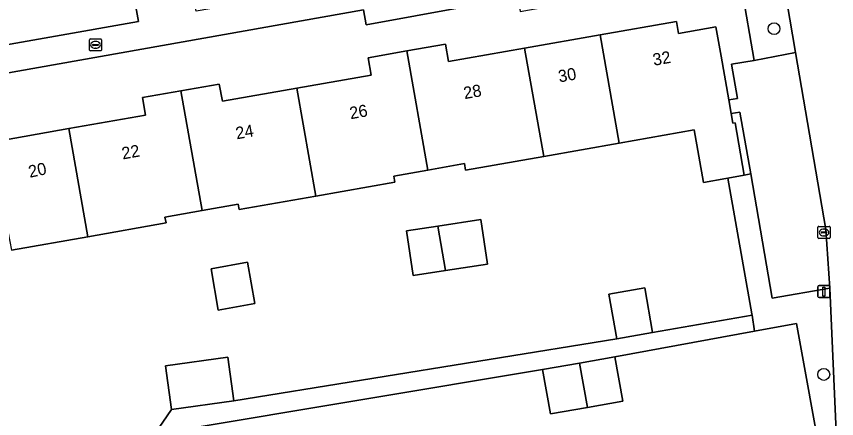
# Model space of a CAD drawing. Extents: x 157793 to 159380, y 380877 to 382313.
# Drawn here: x 158890.1 to 158957.7, y 381515.3 to 381548.5 of the extents above; entities that cross this region are included whole.
import ezdxf

# ---------------------------------------------------------------- set-up
doc = ezdxf.new("R2010")
doc.units = 0
for name, color, linetype in [('IMGEO_Boom', 7, 'Continuous'), ('IMGEO_Brandkraan', 7, 'Continuous'), ('IMGEO_Erf', 7, 'Continuous'), ('IMGEO_Groenvoorziening', 7, 'Continuous'), ('IMGEO_Kolk', 7, 'Continuous'), ('IMGEO_Lichtmast', 7, 'Continuous'), ('IMGEO_Pand', 7, 'Continuous'), ('IMGEO_Pand_nummerreeks', 7, 'Continuous'), ('IMGEO_Parkeervlak_open', 7, 'Continuous'), ('IMGEO_Rijbaan_lokaal_open', 7, 'Continuous'), ('IMGEO_Voetpad_open', 7, 'Continuous')]:
    doc.layers.add(name, color=color, linetype=linetype)

msp = doc.modelspace()

# ---------------------------------------------------------------- linework, layer by layer
at = {"layer": 'IMGEO_Boom'}
for centre in [(158952.53, 381547.509), (158956.626, 381518.98)]:
    msp.add_circle(centre, 0.489, dxfattribs=at)
at = {"layer": 'IMGEO_Brandkraan'}
for p, q in [((158896.125, 381545.748), (158896.125, 381546.6)), ((158896.2, 381546.674), (158897.052, 381546.674)), ((158897.126, 381546.6), (158897.126, 381545.748)), ((158896.384, 381546.168), (158896.384, 381546.18)), ((158896.822, 381546.131), (158896.424, 381546.131)), ((158896.427, 381546.217), (158896.825, 381546.217)), ((158896.636, 381545.894), (158896.611, 381545.894)), ((158896.613, 381546.454), (158896.638, 381546.454)), ((158896.868, 381546.18), (158896.868, 381546.168)), ((158897.052, 381545.674), (158896.2, 381545.674))]:
    msp.add_line(p, q, dxfattribs=at)
for points in [[(158896.125, 381545.748), (158896.125, 381546.6)], [(158896.2, 381546.674), (158897.052, 381546.674)], [(158897.126, 381546.6), (158897.126, 381545.748)], [(158897.052, 381545.674), (158896.2, 381545.674)]]:
    msp.add_lwpolyline(points, dxfattribs=at)
for centre, radius, start, end in [((158896.202, 381546.598), 0.0765, 91.55205, 178.44795), ((158896.202, 381546.598), 0.0765, 91.55205, 178.44795), ((158897.05, 381546.598), 0.0765, 1.55205, 88.44795), ((158897.05, 381546.598), 0.0765, 1.55205, 88.44795), ((158896.424, 381546.177), 0.0403, 85.87752, 175.75265), ((158896.421, 381546.167), 0.0366, 178.93798, 274.71019), ((158896.825, 381546.174), 0.043, 264.86636, 352.45326), ((158896.829, 381546.179), 0.0386, 1.73085, 96.63898), ((158896.202, 381545.75), 0.0765, 181.55205, 268.44795), ((158896.202, 381545.75), 0.0765, 181.55205, 268.44795), ((158897.05, 381545.75), 0.0765, 271.55205, 358.44795), ((158897.05, 381545.75), 0.0765, 271.55205, 358.44795)]:
    msp.add_arc(centre, radius, start, end, dxfattribs=at)
for centre, major_axis, ratio, start_param, end_param in [((158896.612, 381546.174), (-0.387, 0.002), 0.722429, 4.712389, 7.853982), ((158896.637, 381546.174), (-0.39, 0.002), 0.717154, 1.570796, 4.712389)]:
    msp.add_ellipse(centre, major_axis=major_axis, ratio=ratio, start_param=start_param, end_param=end_param, dxfattribs=at)
at = {"layer": 'IMGEO_Erf'}
for points in [[(158888.102, 381538.144), (158894.428, 381539.262), (158900.753, 381540.379), (158900.498, 381541.824), (158903.662, 381542.383), (158906.825, 381542.941), (158907.076, 381541.519), (158913.212, 381542.601), (158919.349, 381543.684), (158919.098, 381545.108), (158922.275, 381545.668), (158925.448, 381546.228), (158925.701, 381544.79), (158931.962, 381545.895), (158938.195, 381546.994), (158944.497, 381548.106), (158944.671, 381547.122), (158947.732, 381547.662), (158948.159, 381545.242), (158948.794, 381541.647), (158949.528, 381541.758), (158949.011, 381544.584), (158950.902, 381544.889), (158949.884, 381550.784)], [(158931.422, 381550.124), (158918.922, 381547.831), (158918.694, 381549.068), (158882.161, 381542.571)], [(158900.128, 381512.074), (158902.895, 381516.101), (158902.398, 381519.685), (158907.528, 381520.396), (158908.025, 381516.812), (158939.566, 381521.911), (158938.912, 381525.615), (158941.871, 381526.137), (158942.525, 381522.433), (158950.714, 381523.875), (158950.697, 381523.981), (158948.724, 381535.184), (158948.569, 381535.157), (158946.722, 381534.831), (158945.959, 381539.157), (158939.769, 381538.065), (158933.572, 381536.972), (158927.113, 381535.832), (158927.017, 381536.375), (158924.007, 381535.844), (158921.2, 381535.348), (158921.289, 381534.845), (158914.783, 381533.697), (158908.459, 381532.581), (158908.379, 381533.03), (158905.403, 381532.505), (158902.35, 381531.966), (158902.436, 381531.477), (158896.003, 381530.342), (158889.704, 381529.231)], [(158956.542, 381511.222), (158954.382, 381523.183), (158950.92, 381522.558), (158939.425, 381520.43), (158940.07, 381516.776), (158937.157, 381516.262), (158934.099, 381515.723), (158933.454, 381519.377), (158903.515, 381514.375)]]:
    msp.add_lwpolyline(points, dxfattribs=at)
for points in [[(158949.134, 381539.719), (158949.315, 381539.751), (158950.079, 381535.423), (158950.612, 381535.521), (158949.708, 381540.627), (158948.995, 381540.506)], [(158922.235, 381530.834), (158924.822, 381531.221), (158928.373, 381531.753), (158928.924, 381528.074), (158925.468, 381527.557), (158922.786, 381527.155)], [(158906.744, 381524.295), (158906.143, 381527.707), (158909.152, 381528.237), (158909.753, 381524.825)]]:
    msp.add_lwpolyline(points, close=True, dxfattribs=at)
at = {"layer": 'IMGEO_Groenvoorziening'}
msp.add_lwpolyline([(158894.213, 381551.917), (158888.779, 381550.057), (158884.486, 381548.612), (158885.052, 381545.427), (158900.159, 381548.095), (158899.208, 381553.448)], close=True, dxfattribs=at)
at = {"layer": 'IMGEO_Kolk'}
for p, q in [((158956.148, 381530.27), (158956.148, 381531.122)), ((158956.223, 381531.196), (158957.075, 381531.196)), ((158956.636, 381530.976), (158956.661, 381530.976)), ((158957.149, 381531.122), (158957.149, 381530.27)), ((158956.407, 381530.69), (158956.407, 381530.702)), ((158956.845, 381530.653), (158956.447, 381530.653)), ((158956.45, 381530.739), (158956.848, 381530.739)), ((158956.659, 381530.416), (158956.634, 381530.416)), ((158956.891, 381530.702), (158956.891, 381530.69)), ((158957.075, 381530.196), (158956.223, 381530.196))]:
    msp.add_line(p, q, dxfattribs=at)
for points in [[(158956.148, 381530.27), (158956.148, 381531.122)], [(158956.223, 381531.196), (158957.075, 381531.196)], [(158957.149, 381531.122), (158957.149, 381530.27)], [(158957.075, 381530.196), (158956.223, 381530.196)]]:
    msp.add_lwpolyline(points, dxfattribs=at)
for centre, radius, start, end in [((158956.225, 381531.12), 0.0765, 91.55205, 178.44795), ((158956.225, 381531.12), 0.0765, 91.55205, 178.44795), ((158957.073, 381531.12), 0.0765, 1.55205, 88.44795), ((158957.073, 381531.12), 0.0765, 1.55205, 88.44795), ((158956.225, 381530.272), 0.0765, 181.55205, 268.44795), ((158956.225, 381530.272), 0.0765, 181.55205, 268.44795), ((158956.447, 381530.699), 0.0403, 85.87752, 175.75265), ((158956.444, 381530.689), 0.0366, 178.93798, 274.71019), ((158956.848, 381530.696), 0.043, 264.86636, 352.45326), ((158956.852, 381530.701), 0.0386, 1.73085, 96.63898), ((158957.073, 381530.272), 0.0765, 271.55205, 358.44795), ((158957.073, 381530.272), 0.0765, 271.55205, 358.44795)]:
    msp.add_arc(centre, radius, start, end, dxfattribs=at)
for centre, major_axis, ratio, start_param, end_param in [((158956.635, 381530.696), (-0.387, 0.002), 0.722429, 4.712389, 7.853982), ((158956.66, 381530.696), (-0.39, 0.002), 0.717154, 1.570796, 4.712389)]:
    msp.add_ellipse(centre, major_axis=major_axis, ratio=ratio, start_param=start_param, end_param=end_param, dxfattribs=at)
at = {"layer": 'IMGEO_Lichtmast'}
for p, q in [((158956.134, 381525.419), (158956.134, 381526.219)), ((158956.134, 381526.219), (158956.134, 381525.419)), ((158956.234, 381526.319), (158957.024, 381526.319)), ((158957.024, 381526.319), (158956.234, 381526.319)), ((158957.124, 381526.219), (158957.124, 381525.419)), ((158957.124, 381525.419), (158957.124, 381526.219)), ((158957.024, 381525.319), (158956.234, 381525.319)), ((158956.234, 381525.319), (158957.024, 381525.319))]:
    msp.add_line(p, q, dxfattribs=at)
msp.add_lwpolyline([(158956.554, 381526.194), (158956.704, 381526.194), (158956.704, 381525.444), (158956.554, 381525.444), (158956.554, 381526.194)], dxfattribs=at)
for centre, start, end in [((158956.234, 381526.219), 90, 180), ((158956.234, 381526.219), 90, 180), ((158957.024, 381526.219), 0, 90), ((158957.024, 381526.219), 360, 90), ((158956.234, 381525.419), 180, 270), ((158956.234, 381525.419), 180, 270), ((158957.024, 381525.419), 270, 0), ((158957.024, 381525.419), 270, 0)]:
    msp.add_arc(centre, 0.1, start, end, dxfattribs=at)
at = {"layer": 'IMGEO_Pand'}
for points in [[(158939.769, 381538.065), (158945.959, 381539.157), (158946.722, 381534.831), (158948.569, 381535.157), (158948.724, 381535.184), (158950.079, 381535.423), (158949.315, 381539.751), (158949.134, 381539.719), (158948.995, 381540.506), (158948.794, 381541.647), (158948.159, 381545.242), (158947.732, 381547.662), (158944.671, 381547.122), (158944.497, 381548.106), (158938.195, 381546.994)], [(158933.572, 381536.972), (158939.769, 381538.065), (158938.195, 381546.994), (158931.962, 381545.895)], [(158924.007, 381535.844), (158927.017, 381536.375), (158927.113, 381535.832), (158933.572, 381536.972), (158931.962, 381545.895), (158925.701, 381544.79), (158925.448, 381546.228), (158922.275, 381545.668)], [(158913.212, 381542.601), (158914.783, 381533.697), (158921.289, 381534.845), (158921.2, 381535.348), (158924.007, 381535.844), (158922.275, 381545.668), (158919.098, 381545.108), (158919.349, 381543.684)], [(158913.212, 381542.601), (158907.076, 381541.519), (158906.825, 381542.941), (158903.662, 381542.383), (158905.403, 381532.505), (158908.379, 381533.03), (158908.459, 381532.581), (158914.783, 381533.697)], [(158903.662, 381542.383), (158900.498, 381541.824), (158900.753, 381540.379), (158894.428, 381539.262), (158896.003, 381530.342), (158902.436, 381531.477), (158902.35, 381531.966), (158905.403, 381532.505)], [(158886.37, 381529.576), (158889.303, 381531.375), (158889.704, 381529.231), (158896.003, 381530.342), (158894.428, 381539.262), (158888.102, 381538.144), (158888.206, 381537.9), (158883.05, 381534.703)], [(158925.468, 381527.557), (158928.924, 381528.074), (158928.373, 381531.753), (158924.822, 381531.221)], [(158925.468, 381527.557), (158924.822, 381531.221), (158922.235, 381530.834), (158922.786, 381527.155)], [(158906.143, 381527.707), (158906.744, 381524.295), (158909.753, 381524.825), (158909.152, 381528.237)], [(158939.566, 381521.911), (158942.525, 381522.433), (158941.871, 381526.137), (158938.912, 381525.615)], [(158902.398, 381519.685), (158902.895, 381516.101), (158908.025, 381516.812), (158907.528, 381520.396)], [(158937.157, 381516.262), (158940.07, 381516.776), (158939.425, 381520.43), (158936.496, 381519.913)], [(158937.157, 381516.262), (158936.496, 381519.913), (158933.454, 381519.377), (158934.099, 381515.723)]]:
    msp.add_lwpolyline(points, close=True, dxfattribs=at)
at = {"layer": 'IMGEO_Parkeervlak_open'}
msp.add_lwpolyline([(158948.995, 381540.506), (158949.708, 381540.627), (158950.612, 381535.521), (158952.376, 381525.286), (158957.134, 381526.096), (158956.789, 381530.943), (158954.295, 381545.549), (158950.902, 381544.889), (158949.011, 381544.584), (158949.528, 381541.758), (158948.794, 381541.647)], close=True, dxfattribs=at)
at = {"layer": 'IMGEO_Rijbaan_lokaal_open'}
msp.add_lwpolyline([(158953.582, 381549.739), (158954.295, 381545.549), (158956.789, 381530.943), (158957.134, 381526.096), (158958.394, 381497.449), (158958.391, 381496.947), (158963.385, 381496.943), (158962.904, 381507.021), (158961.867, 381530.73), (158960.734, 381537.561), (158957.777, 381554.356)], dxfattribs=at)
at = {"layer": 'IMGEO_Voetpad_open'}
for points in [[(158925.448, 381555.384), (158917.23, 381555.072), (158917.448, 381553.974), (158917.927, 381551.206), (158904.909, 381548.941), (158903.965, 381554.282), (158899.208, 381553.448), (158900.159, 381548.095), (158885.052, 381545.427), (158884.486, 381548.612)], [(158865.753, 381526.026), (158863.25, 381521.395), (158865.352, 381519.916), (158882.161, 381542.571), (158918.694, 381549.068), (158918.922, 381547.831), (158931.422, 381550.124), (158931.608, 381548.93), (158943.033, 381550.984), (158944.307, 381551.213), (158944.519, 381549.924), (158949.884, 381550.784), (158950.902, 381544.889), (158954.295, 381545.549), (158953.582, 381549.739)]]:
    msp.add_lwpolyline(points, dxfattribs=at)
for points in [[(158957.134, 381526.096), (158952.376, 381525.286), (158950.612, 381535.521), (158950.079, 381535.423), (158948.724, 381535.184), (158950.697, 381523.981), (158950.714, 381523.875), (158950.92, 381522.558), (158954.382, 381523.183), (158956.542, 381511.222), (158954.408, 381510.836), (158954.454, 381510.566), (158955.928, 381501.831), (158956.237, 381500), (158956.33, 381499.448), (158956.841, 381497.936), (158956.996, 381496.948), (158958.391, 381496.947), (158958.394, 381497.449)], [(158939.425, 381520.43), (158950.92, 381522.558), (158950.714, 381523.875), (158942.525, 381522.433), (158939.566, 381521.911), (158908.025, 381516.812), (158902.895, 381516.101), (158900.128, 381512.074), (158898.028, 381509.295), (158897.652, 381508.794), (158897.793, 381508.688), (158896.033, 381506.343), (158894.938, 381504.884), (158894.963, 381504.865), (158888.398, 381495.795), (158889.736, 381494.847), (158897.173, 381505.231), (158903.515, 381514.375), (158933.454, 381519.377), (158936.496, 381519.913)]]:
    msp.add_lwpolyline(points, close=True, dxfattribs=at)

# ---------------------------------------------------------------- texts
at = {"layer": 'IMGEO_Pand_nummerreeks'}
for s, rotation, p in [('32', 10.0052, (158942.629, 381544.445)), ('30', 10.0052, (158934.837, 381543.07)), ('28', 10.0218, (158927.03, 381541.692)), ('26', 10.0218, (158917.643, 381540.033)), ('24', 10.0218, (158908.26, 381538.375)), ('22', 10.0218, (158898.873, 381536.716)), ('20', 12.34372, (158891.214, 381535.201))]:
    msp.add_text(s, height=1, rotation=rotation, dxfattribs=at).set_placement(p)

doc.saveas('drawing.dxf')
